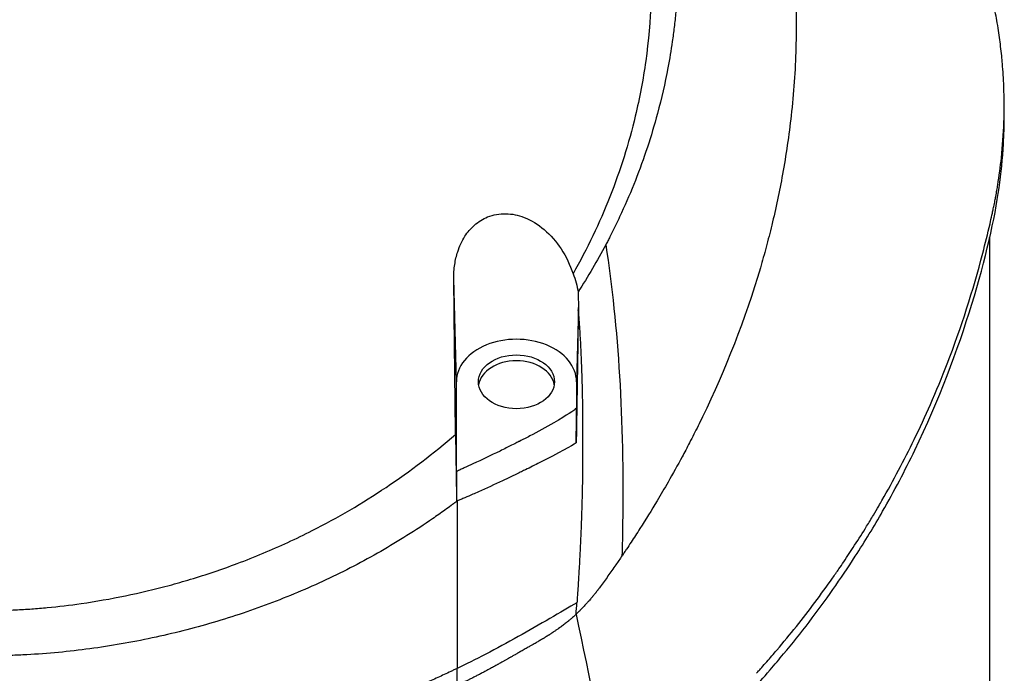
# Model space of a CAD drawing. Header units: millimetres. Extents: x 0 to 4378, y 0 to 2376.
# Tile 371 of 656: x 756 to 814, y 1211 to 1249. Entities that reach past the tile are written whole.
import ezdxf

# ---------------------------------------------------------------- set-up
doc = ezdxf.new("R2010")
doc.units = ezdxf.units.MM
doc.header["$LTSCALE"] = 0.2

# ---------------------------------------------------------------- blocks, each defined once
blk = doc.blocks.new('A$C06b8190f')
for p, q in [((59.86, 743.523), (59.86, 744.231)), ((59, 736.439), (59, 661.9)), ((27.494, 727.904), (27.344, 734)), ((34.703, 732.295), (34.594, 727.904)), ((27.494, 722.607), (27.494, 727.904)), ((34.594, 727.904), (34.594, 726.337)), ((27.544, 709.981), (27.544, 710.975))]:
    blk.add_line(p, q)
for centre, major_axis, ratio, start_param, end_param in [((-0.149, 736.1), (59.149, 0), 0.99871, 0, 0.005663), ((-0.149, 736.1), (59.149, 0), 0.050782, 6.283182, 6.324292), ((31.044, 727.904), (3.55, 0), 0.707107, 0, 3.141593), ((31.044, 727.551), (2.25, 0), 0.707107, 0.111341, 3.030252), ((-117.941, 743), (107.627, -121.629), 0.893418, 0.714774, 0.719281)]:
    blk.add_ellipse(centre, major_axis=major_axis, ratio=ratio, start_param=start_param, end_param=end_param)
blk.add_ellipse((31.044, 727.904), major_axis=(-2.25, 0), ratio=0.707107)
for points, knots in [([(-0.102, 795.575), (-0.079, 795.575), (-0.037, 795.575), (0.055, 795.575), (0.095, 795.575), (0.213, 795.574), (0.292, 795.574), (0.528, 795.572), (0.685, 795.57), (1.158, 795.561), (1.473, 795.552), (2.418, 795.516), (3.047, 795.479), (4.931, 795.333), (6.184, 795.187), (9.917, 794.603), (12.376, 794.021), (15.453, 793.033), (16.132, 792.798), (17.574, 792.263), (18.333, 791.958), (19.949, 791.26), (20.798, 790.864), (22.587, 789.962), (23.526, 789.449), (26.898, 787.454), (29.213, 785.788), (31.93, 783.434), (32.492, 782.923), (33.59, 781.873), (34.125, 781.336), (35.677, 779.702), (36.653, 778.571), (37.789, 777.124), (38.003, 776.844), (38.391, 776.327), (38.563, 776.092), (38.931, 775.582), (39.128, 775.302), (39.418, 774.881), (39.513, 774.742), (39.696, 774.47), (39.789, 774.33), (39.975, 774.047), (40.065, 773.909), (40.243, 773.633), (40.332, 773.493), (40.508, 773.213), (40.596, 773.071), (40.85, 772.657), (41.016, 772.38), (41.252, 771.976), (41.336, 771.831), (41.499, 771.547), (41.579, 771.407), (41.724, 771.149), (41.796, 771.019), (42.041, 770.572), (42.221, 770.232), (42.433, 769.825), (42.501, 769.691), (42.658, 769.384), (42.741, 769.216), (42.872, 768.95), (42.915, 768.861), (43.11, 768.46), (43.265, 768.13), (43.449, 767.728), (43.488, 767.642), (43.566, 767.469), (43.604, 767.383), (43.718, 767.125), (43.794, 766.951), (44.163, 766.092), (44.446, 765.388), (44.849, 764.31), (44.978, 763.95), (45.167, 763.408), (45.229, 763.226), (45.351, 762.86), (45.411, 762.677), (45.499, 762.403), (45.529, 762.311), (45.586, 762.131), (45.614, 762.039), (45.669, 761.86), (45.695, 761.774), (45.749, 761.597), (45.776, 761.507), (45.917, 761.03), (46.015, 760.682), (46.208, 759.958), (46.299, 759.598), (46.43, 759.056), (46.472, 758.876), (46.551, 758.526), (46.591, 758.346), (46.647, 758.08), (46.665, 757.995), (46.749, 757.59), (46.812, 757.262), (47.292, 754.643), (47.676, 751.575), (47.516, 746.29), (47.421, 744.958), (47.143, 742.469), (46.974, 741.313), (46.583, 739.154), (46.371, 738.153), (46.024, 736.722), (45.913, 736.288), (45.688, 735.45), (45.574, 735.046), (44.561, 731.601), (43.392, 728.633), (41.949, 725.65), (41.862, 725.473), (41.612, 724.968), (41.444, 724.637), (41.197, 724.162), (41.122, 724.018), (40.976, 723.74), (40.903, 723.604), (40.566, 722.977), (40.288, 722.475), (39.79, 721.606), (39.574, 721.236), (39.024, 720.318), (38.686, 719.77), (38.168, 718.96), (37.993, 718.69), (37.728, 718.288), (37.639, 718.154), (37.505, 717.953), (37.46, 717.887), (37.393, 717.787), (37.37, 717.753), (37.315, 717.671), (37.29, 717.635), (37.28, 717.62)], [0.000001, 0.000001, 0.000001, 0.000001, 0.007145, 0.007145, 0.012487, 0.012487, 0.023172, 0.023172, 0.044526, 0.044526, 0.087152, 0.087152, 0.172519, 0.172519, 0.343296, 0.343296, 0.684832, 0.684832, 0.782442, 0.782442, 0.893925, 0.893925, 1.020792, 1.020792, 1.165754, 1.165754, 1.5523, 1.5523, 1.656, 1.656, 1.759472, 1.759472, 1.962548, 1.962548, 2.010788, 2.010788, 2.051037, 2.051037, 2.098595, 2.098595, 2.121977, 2.121977, 2.144106, 2.144106, 2.165078, 2.165078, 2.185897, 2.185897, 2.206927, 2.206927, 2.249257, 2.249257, 2.267476, 2.267476, 2.284385, 2.284385, 2.298691, 2.298691, 2.334972, 2.334972, 2.351514, 2.351514, 2.372635, 2.372635, 2.384046, 2.384046, 2.433545, 2.433545, 2.447203, 2.447203, 2.460457, 2.460457, 2.48758, 2.48758, 2.604591, 2.604591, 2.662837, 2.662837, 2.692059, 2.692059, 2.721315, 2.721315, 2.736067, 2.736067, 2.75119, 2.75119, 2.765744, 2.765744, 2.781644, 2.781644, 2.845833, 2.845833, 2.904565, 2.904565, 2.933488, 2.933488, 2.964036, 2.964036, 2.978504, 2.978504, 3.032725, 3.032725, 3.464483, 3.464483, 3.610423, 3.610423, 3.738069, 3.738069, 3.849625, 3.849625, 3.89841, 3.89841, 3.944167, 3.944167, 4.289561, 4.289561, 4.31145, 4.31145, 4.352034, 4.352034, 4.36965, 4.36965, 4.386161, 4.386161, 4.448116, 4.448116, 4.494326, 4.494326, 4.563724, 4.563724, 4.598531, 4.598531, 4.615935, 4.615935, 4.624637, 4.624637, 4.628988, 4.628988, 4.635352, 4.635352, 4.635352, 4.635352]), ([(-0.102, 792.023), (0.126, 792.023), (0.76, 792.024), (2.23, 791.95), (2.812, 791.906), (3.78, 791.811), (4.167, 791.768), (6.086, 791.525), (7.621, 791.246), (10.141, 790.651), (11.142, 790.378), (13.444, 789.661), (14.738, 789.19), (17.695, 787.952), (19.335, 787.141), (23.015, 785.015), (25.007, 783.622), (27.355, 781.651), (27.846, 781.219), (28.801, 780.334), (29.264, 779.884), (29.827, 779.309), (29.938, 779.195), (30.165, 778.957), (30.28, 778.835), (30.504, 778.595), (30.615, 778.475), (30.938, 778.12), (31.148, 777.884), (31.561, 777.407), (31.765, 777.167), (32.071, 776.795), (32.177, 776.665), (32.385, 776.406), (32.488, 776.276), (32.798, 775.882), (33.003, 775.613), (33.402, 775.078), (33.598, 774.809), (33.963, 774.292), (34.132, 774.046), (34.385, 773.668), (34.468, 773.543), (34.735, 773.134), (34.909, 772.859), (35.251, 772.304), (35.419, 772.024), (35.746, 771.464), (35.904, 771.184), (36.218, 770.614), (36.361, 770.345), (36.581, 769.92), (36.658, 769.768), (36.797, 769.491), (36.86, 769.362), (36.991, 769.094), (37.059, 768.951), (37.26, 768.522), (37.389, 768.239), (37.639, 767.671), (37.759, 767.387), (37.995, 766.812), (38.109, 766.523), (38.329, 765.948), (38.435, 765.657), (38.64, 765.076), (38.738, 764.787), (38.927, 764.206), (39.025, 763.891), (39.161, 763.431), (39.203, 763.286), (39.282, 763.01), (39.321, 762.867), (39.659, 761.62), (39.907, 760.499), (40.187, 758.873), (40.262, 758.378), (40.387, 757.415), (40.439, 756.948), (40.521, 756.041), (40.553, 755.602), (40.588, 754.96), (40.597, 754.753), (40.613, 754.344), (40.618, 754.144), (40.626, 753.753), (40.629, 753.559), (40.631, 752.991), (40.626, 752.609), (40.607, 751.895), (40.593, 751.542), (40.555, 750.858), (40.531, 750.527), (40.491, 750.046), (40.477, 749.892), (40.433, 749.439), (40.401, 749.143), (40.331, 748.571), (40.294, 748.29), (40.178, 747.491), (40.091, 746.97), (39.821, 745.543), (39.615, 744.643), (39.015, 742.412), (38.58, 741.092), (37.815, 739.152), (37.542, 738.512), (37.105, 737.563), (36.955, 737.248), (36.723, 736.78), (36.645, 736.624), (36.526, 736.391), (36.486, 736.314), (36.425, 736.198), (36.405, 736.159), (36.364, 736.082), (36.344, 736.044), (36.324, 736.005)], [0.000002, 0.000002, 0.000002, 0.000002, 0.068396, 0.068396, 0.113225, 0.113225, 0.143068, 0.143068, 0.261804, 0.261804, 0.340398, 0.340398, 0.445112, 0.445112, 0.58476, 0.58476, 0.770646, 0.770646, 0.820914, 0.820914, 0.870505, 0.870505, 0.882769, 0.882769, 0.895757, 0.895757, 0.908699, 0.908699, 0.933689, 0.933689, 0.958342, 0.958342, 0.971541, 0.971541, 0.985008, 0.985008, 1.012116, 1.012116, 1.039467, 1.039467, 1.064342, 1.064342, 1.077017, 1.077017, 1.103525, 1.103525, 1.129763, 1.129763, 1.156377, 1.156377, 1.183318, 1.183318, 1.195097, 1.195097, 1.205034, 1.205034, 1.215755, 1.215755, 1.236325, 1.236325, 1.256757, 1.256757, 1.277456, 1.277456, 1.298369, 1.298369, 1.31914, 1.31914, 1.338917, 1.338917, 1.348349, 1.348349, 1.358318, 1.358318, 1.436393, 1.436393, 1.470506, 1.470506, 1.502489, 1.502489, 1.53257, 1.53257, 1.546517, 1.546517, 1.559977, 1.559977, 1.573067, 1.573067, 1.598315, 1.598315, 1.621948, 1.621948, 1.64382, 1.64382, 1.654133, 1.654133, 1.674222, 1.674222, 1.692702, 1.692702, 1.72678, 1.72678, 1.786154, 1.786154, 1.875164, 1.875164, 1.919672, 1.919672, 1.941935, 1.941935, 1.953066, 1.953066, 1.958631, 1.958631, 1.961414, 1.961414, 1.964192, 1.964192, 1.964192, 1.964192]), ([(45.228, 710.683), (45.238, 710.694), (45.368, 710.839), (45.432, 710.91), (45.483, 710.967), (45.635, 711.138), (45.736, 711.252), (46.037, 711.596), (46.235, 711.825), (46.823, 712.518), (47.207, 712.984), (48.331, 714.393), (49.044, 715.346), (49.848, 716.489), (49.975, 716.671), (50.195, 716.991), (50.29, 717.131), (50.602, 717.595), (50.818, 717.922), (51.266, 718.616), (51.503, 718.991), (51.869, 719.588), (52.003, 719.808), (52.241, 720.208), (52.346, 720.386), (52.514, 720.675), (52.578, 720.785), (53.321, 722.081), (53.953, 723.278), (54.875, 725.178), (55.195, 725.871), (55.85, 727.365), (56.181, 728.167), (57.324, 731.121), (58.023, 733.298), (58.746, 736.075), (58.888, 736.657), (59.061, 737.412), (59.099, 737.582), (59.154, 737.831), (59.172, 737.916), (59.209, 738.086), (59.227, 738.173), (59.269, 738.376), (59.292, 738.487), (59.331, 738.687), (59.347, 738.772), (59.385, 738.979), (59.408, 739.103), (59.447, 739.33), (59.464, 739.433), (59.567, 740.07), (59.639, 740.605), (59.77, 741.837), (59.819, 742.534), (59.867, 743.938), (59.865, 744.645), (59.821, 745.804), (59.793, 746.257), (59.746, 746.812), (59.736, 746.915), (59.709, 747.204), (59.689, 747.39), (59.626, 747.935), (59.578, 748.294), (59.492, 748.851), (59.459, 749.051), (59.394, 749.424), (59.362, 749.596), (59.313, 749.849), (59.298, 749.928), (59.268, 750.075), (59.255, 750.14), (59.225, 750.281), (59.209, 750.359), (59.148, 750.642), (59.103, 750.85), (58.982, 751.39), (58.905, 751.719), (58.773, 752.266), (58.718, 752.488), (58.615, 752.89), (58.57, 753.065), (58.482, 753.401), (58.439, 753.559), (58.351, 753.879), (58.307, 754.04), (58.191, 754.448), (58.123, 754.686), (57.986, 755.148), (57.92, 755.367), (57.762, 755.876), (57.671, 756.165), (57.444, 756.862), (57.306, 757.27), (56.302, 760.138), (55.269, 762.568), (53.82, 765.421), (53.578, 765.881), (53.208, 766.565), (53.086, 766.787), (52.42, 767.979), (51.849, 768.939), (50.939, 770.373), (50.624, 770.854), (49.912, 771.906), (49.513, 772.475), (48.776, 773.487), (48.443, 773.93), (47.454, 775.212), (46.777, 776.042), (44.785, 778.354), (43.405, 779.808), (40.724, 782.352), (39.455, 783.462), (37.499, 785.029), (36.861, 785.519), (34.947, 786.931), (33.627, 787.828), (30.962, 789.485), (29.622, 790.25), (28.025, 791.081), (27.814, 791.19), (27.602, 791.297)], [-6.38032, -6.38032, -6.38032, -6.38032, -6.37821, -6.37821, -6.369846, -6.369846, -6.353117, -6.353117, -6.319657, -6.319657, -6.25276, -6.25276, -6.118821, -6.118821, -6.093562, -6.093562, -6.074245, -6.074245, -6.02934, -6.02934, -5.977241, -5.977241, -5.946683, -5.946683, -5.922148, -5.922148, -5.906985, -5.906985, -5.744468, -5.744468, -5.651851, -5.651851, -5.545767, -5.545767, -5.263109, -5.263109, -5.188236, -5.188236, -5.166424, -5.166424, -5.156096, -5.156096, -5.145051, -5.145051, -5.130591, -5.130591, -5.12026, -5.12026, -5.104932, -5.104932, -5.092289, -5.092289, -5.026821, -5.026821, -4.941899, -4.941899, -4.85599, -4.85599, -4.800726, -4.800726, -4.788117, -4.788117, -4.765241, -4.765241, -4.721287, -4.721287, -4.696404, -4.696404, -4.675122, -4.675122, -4.664727, -4.664727, -4.65667, -4.65667, -4.64693, -4.64693, -4.620997, -4.620997, -4.580201, -4.580201, -4.553194, -4.553194, -4.530725, -4.530725, -4.50998, -4.50998, -4.488898, -4.488898, -4.457903, -4.457903, -4.429176, -4.429176, -4.391259, -4.391259, -4.337563, -4.337563, -4.012989, -4.012989, -3.949041, -3.949041, -3.91815, -3.91815, -3.78308, -3.78308, -3.714321, -3.714321, -3.631782, -3.631782, -3.566461, -3.566461, -3.442027, -3.442027, -3.2143, -3.2143, -3.028646, -3.028646, -2.942037, -2.942037, -2.774506, -2.774506, -2.616657, -2.616657, -2.592701, -2.592701, -2.592701, -2.592701]), ([(-0.102, 788.899), (-0.073, 788.899), (-0.05, 788.899), (0.001, 788.899), (0.027, 788.899), (0.104, 788.899), (0.156, 788.899), (0.311, 788.898), (0.414, 788.896), (0.728, 788.891), (0.937, 788.885), (1.592, 788.861), (2.038, 788.836), (3.597, 788.718), (4.724, 788.578), (7.384, 788.135), (8.926, 787.786), (11.398, 787.083), (12.352, 786.775), (14.431, 786.022), (15.551, 785.562), (17.307, 784.751), (17.96, 784.43), (19.399, 783.673), (20.182, 783.229), (21.981, 782.128), (22.985, 781.452), (24.768, 780.129), (25.556, 779.496), (27.169, 778.096), (27.985, 777.323), (29.629, 775.624), (30.447, 774.693), (31.974, 772.772), (32.685, 771.783), (34.002, 769.745), (34.609, 768.694), (35.701, 766.559), (36.188, 765.477), (37.052, 763.267), (37.429, 762.139), (39.032, 756.384), (39.351, 751.603), (38.529, 745.767), (38.323, 744.68), (37.68, 741.985), (37.179, 740.391), (36.257, 738.055), (35.922, 737.286), (35.195, 735.769), (34.804, 735.021), (34.388, 734.286)], [0.000001, 0.000001, 0.000001, 0.000001, 0.008819, 0.008819, 0.017845, 0.017845, 0.035907, 0.035907, 0.072142, 0.072142, 0.145603, 0.145603, 0.301293, 0.301293, 0.697737, 0.697737, 1.249707, 1.249707, 1.602664, 1.602664, 2.030274, 2.030274, 2.287608, 2.287608, 2.606643, 2.606643, 3.037233, 3.037233, 3.398935, 3.398935, 3.802667, 3.802667, 4.249499, 4.249499, 4.690315, 4.690315, 5.13136, 5.13136, 5.56388, 5.56388, 5.998967, 5.998967, 7.754062, 7.754062, 8.158838, 8.158838, 8.768034, 8.768034, 9.073949, 9.073949, 9.380631, 9.380631, 9.380631, 9.380631]), ([(45.228, 709.975), (45.266, 710.018), (45.599, 710.384), (46.308, 711.202), (46.571, 711.512), (47.347, 712.446), (47.85, 713.076), (49.305, 714.98), (50.207, 716.264), (51.63, 718.475), (52.165, 719.356), (53.362, 721.448), (53.996, 722.654), (57.421, 729.741), (59.051, 735.795), (59.686, 740.226), (59.772, 741.092), (59.846, 742.48), (59.86, 743.002), (59.86, 743.523)], [0.000001, 0.000001, 0.000001, 0.000001, 0.0213239, 0.0213239, 0.0342097, 0.0342097, 0.0599716, 0.0599716, 0.1113356, 0.1113356, 0.1451792, 0.1451792, 0.190053, 0.190053, 0.4062821, 0.4062821, 0.4585403, 0.4585403, 0.4899172, 0.4899172, 0.4899172, 0.4899172]), ([(27.344, 734), (27.341, 734.283), (27.359, 734.564), (27.438, 735.096), (27.495, 735.347), (27.677, 735.911), (27.818, 736.219), (28.158, 736.744), (28.346, 736.967), (28.796, 737.362), (29.058, 737.526), (29.683, 737.778), (30.043, 737.842), (30.782, 737.828), (31.147, 737.75), (31.926, 737.448), (32.324, 737.2), (33.066, 736.57), (33.404, 736.177), (33.982, 735.296), (34.218, 734.8), (34.388, 734.286)], [-1.145302, -1.145302, -1.145302, -1.145302, -1.059491, -1.059491, -0.980714, -0.980714, -0.876445, -0.876445, -0.785249, -0.785249, -0.687794, -0.687794, -0.572651, -0.572651, -0.457465, -0.457465, -0.316409, -0.316409, -0.162715, -0.162715, -0.000001, -0.000001, -0.000001, -0.000001]), ([(58.999, 736.435), (58.999, 736.366), (59, 736.297), (59, 736.185), (59, 736.142), (59, 736.1)], [0.998396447, 0.998396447, 0.998396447, 0.998396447, 0.999388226, 0.999388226, 1, 1, 1, 1]), ([(36.324, 736.005), (36.071, 735.529), (35.808, 735.057), (35.261, 734.125), (34.977, 733.663), (34.683, 733.208)], [0.000026, 0.000026, 0.000026, 0.000026, 0.1679092, 0.1679092, 0.336286, 0.336286, 0.336286, 0.336286]), ([(36.324, 736.005), (37.073, 731.139), (37.404, 725.642), (37.311, 718.89), (37.298, 718.259), (37.28, 717.62)], [-1, -1, -1, -1, -0.092566, -0.092566, 0, 0, 0, 0]), ([(34.388, 734.286), (34.463, 734.113), (34.525, 733.937), (34.624, 733.576), (34.661, 733.393), (34.683, 733.208)], [-0.1192454, -0.1192454, -0.1192454, -0.1192454, -0.0596227, -0.0596227, 0, 0, 0, 0]), ([(27.446, 724.797), (27.428, 726.338), (27.411, 727.873), (27.377, 730.942), (27.36, 732.472), (27.344, 734)], [0.000001, 0.000001, 0.000001, 0.000001, 0.4635264, 0.4635264, 0.9270517, 0.9270517, 0.9270517, 0.9270517]), ([(34.683, 733.208), (34.692, 733.054), (34.698, 732.9), (34.701, 732.745), (34.704, 732.595), (34.705, 732.445), (34.703, 732.295)], [-0.09380006, -0.09380006, -0.09380006, -0.09380006, -0.04608725, -0.04608725, -0.04608725, -0.000001, -0.000001, -0.000001, -0.000001]), ([(34.7, 732.109), (34.68, 730.794), (34.66, 729.487), (34.62, 726.894), (34.599, 725.616), (34.578, 724.291)], [0.0000394, 0.0000394, 0.0000394, 0.0000394, 0.4036461, 0.4036461, 0.8072123, 0.8072123, 0.8072123, 0.8072123]), ([(34.7, 732.109), (34.728, 731.738), (34.753, 731.375), (34.775, 731.022), (34.797, 730.668), (34.816, 730.324), (34.833, 729.989), (34.834, 729.973), (34.835, 729.956), (34.835, 729.939), (34.851, 729.622), (34.865, 729.315), (34.877, 729.016), (34.886, 728.776), (34.894, 728.543), (34.902, 728.315), (34.904, 728.244), (34.906, 728.174), (34.908, 728.104), (34.914, 727.922), (34.919, 727.744), (34.923, 727.57), (34.926, 727.464), (34.928, 727.359), (34.93, 727.256), (34.931, 727.212), (34.932, 727.169), (34.933, 727.121), (34.933, 727.116), (34.933, 727.111), (34.933, 727.106), (34.934, 727.076), (34.935, 727.044), (34.935, 727.008), (34.937, 726.908), (34.939, 726.806), (34.941, 726.703), (34.941, 726.689), (34.941, 726.676), (34.942, 726.662), (34.943, 726.559), (34.945, 726.455), (34.946, 726.354), (34.946, 726.344), (34.946, 726.334), (34.946, 726.324), (34.948, 726.174), (34.95, 726.028), (34.951, 725.888), (34.952, 725.819), (34.953, 725.752), (34.953, 725.686), (34.954, 725.54), (34.955, 725.4), (34.956, 725.267), (34.956, 725.217), (34.956, 725.167), (34.956, 725.119), (34.957, 724.975), (34.957, 724.84), (34.957, 724.712), (34.957, 724.683), (34.957, 724.654), (34.957, 724.625), (34.957, 724.593), (34.957, 724.562), (34.957, 724.54), (34.957, 724.536), (34.957, 724.532), (34.957, 724.529), (34.957, 724.489), (34.957, 724.45), (34.957, 724.409), (34.957, 724.385), (34.957, 724.361), (34.957, 724.335), (34.957, 724.316), (34.957, 724.295), (34.957, 724.274), (34.957, 724.247), (34.957, 724.218), (34.957, 724.188), (34.957, 724.161), (34.957, 724.132), (34.957, 724.103), (34.957, 724.095), (34.957, 724.087), (34.957, 724.08), (34.957, 724.054), (34.957, 724.028), (34.957, 724), (34.957, 723.975), (34.957, 723.949), (34.957, 723.922), (34.957, 723.896), (34.957, 723.87), (34.957, 723.843), (34.957, 723.818), (34.957, 723.792), (34.957, 723.766), (34.957, 723.759), (34.957, 723.752), (34.957, 723.745), (34.957, 723.722), (34.957, 723.698), (34.957, 723.673), (34.957, 723.65), (34.957, 723.627), (34.956, 723.603), (34.956, 723.576), (34.956, 723.549), (34.956, 723.522), (34.956, 723.497), (34.956, 723.473), (34.956, 723.448), (34.956, 723.425), (34.956, 723.401), (34.955, 723.378), (34.955, 723.362), (34.955, 723.347), (34.955, 723.331), (34.955, 723.304), (34.955, 723.276), (34.955, 723.248), (34.954, 723.219), (34.954, 723.189), (34.954, 723.159), (34.954, 723.13), (34.954, 723.101), (34.953, 723.071), (34.953, 723.038), (34.953, 723.004), (34.952, 722.969), (34.952, 722.931), (34.952, 722.891), (34.951, 722.852), (34.951, 722.846), (34.951, 722.841), (34.951, 722.836), (34.951, 722.825), (34.951, 722.815), (34.951, 722.804), (34.951, 722.769), (34.95, 722.734), (34.95, 722.7), (34.949, 722.669), (34.949, 722.639), (34.949, 722.61), (34.948, 722.585), (34.948, 722.561), (34.948, 722.54), (34.948, 722.516), (34.947, 722.496), (34.947, 722.478), (34.946, 722.41), (34.945, 722.343), (34.944, 722.275), (34.942, 722.143), (34.94, 722.011), (34.938, 721.879), (34.936, 721.748), (34.933, 721.616), (34.93, 721.484), (34.927, 721.352), (34.924, 721.22), (34.921, 721.089), (34.918, 720.979), (34.916, 720.869), (34.913, 720.76), (34.91, 720.65), (34.906, 720.541), (34.903, 720.431), (34.9, 720.321), (34.896, 720.212), (34.893, 720.102), (34.889, 719.982), (34.885, 719.862), (34.88, 719.741), (34.876, 719.621), (34.872, 719.501), (34.867, 719.38), (34.863, 719.26), (34.858, 719.14), (34.853, 719.019), (34.848, 718.905), (34.843, 718.79), (34.838, 718.676), (34.833, 718.561), (34.828, 718.447), (34.823, 718.332), (34.817, 718.218), (34.812, 718.103), (34.806, 717.988), (34.801, 717.871), (34.795, 717.754), (34.789, 717.637), (34.783, 717.52), (34.776, 717.403), (34.77, 717.286), (34.764, 717.169), (34.757, 717.052), (34.751, 716.935), (34.744, 716.82), (34.737, 716.704), (34.731, 716.589), (34.724, 716.473), (34.717, 716.358), (34.71, 716.242), (34.703, 716.127), (34.695, 716.012), (34.688, 715.896), (34.681, 715.78), (34.673, 715.664), (34.665, 715.548), (34.658, 715.433), (34.65, 715.317), (34.642, 715.201), (34.634, 715.085), (34.626, 714.969), (34.617, 714.853)], [0.0000319, 0.0000319, 0.0000319, 0.0000319, 0.0474704, 0.0474704, 0.0474704, 0.0949017, 0.0949017, 0.0949017, 0.0972927, 0.0972927, 0.0972927, 0.1422803, 0.1422803, 0.1422803, 0.178402, 0.178402, 0.178402, 0.1896306, 0.1896306, 0.1896306, 0.2189908, 0.2189908, 0.2189908, 0.2369437, 0.2369437, 0.2369437, 0.2445131, 0.2445131, 0.2445131, 0.2452972, 0.2452972, 0.2452972, 0.25, 0.25, 0.25, 0.263183, 0.263183, 0.263183, 0.2649131, 0.2649131, 0.2649131, 0.278149, 0.278149, 0.278149, 0.2794293, 0.2794293, 0.2794293, 0.2991717, 0.2991717, 0.2991717, 0.3088387, 0.3088387, 0.3088387, 0.3301759, 0.3301759, 0.3301759, 0.338238, 0.338238, 0.338238, 0.3621179, 0.3621179, 0.3621179, 0.3676249, 0.3676249, 0.3676249, 0.3738056, 0.3738056, 0.3738056, 0.375, 0.375, 0.375, 0.3889516, 0.3889516, 0.3889516, 0.3967248, 0.3967248, 0.3967248, 0.4026395, 0.4026395, 0.4026395, 0.4100034, 0.4100034, 0.4100034, 0.4167465, 0.4167465, 0.4167465, 0.4184496, 0.4184496, 0.4184496, 0.424101, 0.424101, 0.424101, 0.4293788, 0.4293788, 0.4293788, 0.4343434, 0.4343434, 0.4343434, 0.4389381, 0.4389381, 0.4389381, 0.4401748, 0.4401748, 0.4401748, 0.4442469, 0.4442469, 0.4442469, 0.4480861, 0.4480861, 0.4480861, 0.4523532, 0.4523532, 0.4523532, 0.4561438, 0.4561438, 0.4561438, 0.459643, 0.459643, 0.459643, 0.4619004, 0.4619004, 0.4619004, 0.4658221, 0.4658221, 0.4658221, 0.4699847, 0.4699847, 0.4699847, 0.4738643, 0.4738643, 0.4738643, 0.4781868, 0.4781868, 0.4781868, 0.4829905, 0.4829905, 0.4829905, 0.4836267, 0.4836267, 0.4836267, 0.4849138, 0.4849138, 0.4849138, 0.4891474, 0.4891474, 0.4891474, 0.4929914, 0.4929914, 0.4929914, 0.4963899, 0.4963899, 0.4963899, 0.5, 0.5, 0.5, 0.5135797, 0.5135797, 0.5135797, 0.5401109, 0.5401109, 0.5401109, 0.566583, 0.566583, 0.566583, 0.5929927, 0.5929927, 0.5929927, 0.6149176, 0.6149176, 0.6149176, 0.636795, 0.636795, 0.636795, 0.6586229, 0.6586229, 0.6586229, 0.6825461, 0.6825461, 0.6825461, 0.7064051, 0.7064051, 0.7064051, 0.7301976, 0.7301976, 0.7301976, 0.7528121, 0.7528121, 0.7528121, 0.7753623, 0.7753623, 0.7753623, 0.7978464, 0.7978464, 0.7978464, 0.8207696, 0.8207696, 0.8207696, 0.8436202, 0.8436202, 0.8436202, 0.8663962, 0.8663962, 0.8663962, 0.8888048, 0.8888048, 0.8888048, 0.9111376, 0.9111376, 0.9111376, 0.9333933, 0.9333933, 0.9333933, 0.9556763, 0.9556763, 0.9556763, 0.9778786, 0.9778786, 0.9778786, 1, 1, 1, 1]), ([(34.7, 732.109), (34.7, 732.14), (34.701, 732.171), (34.702, 732.233), (34.702, 732.264), (34.703, 732.295)], [-0.0189743, -0.0189743, -0.0189743, -0.0189743, -0.00948198, -0.00948198, -0.000001, -0.000001, -0.000001, -0.000001]), ([(34.594, 726.337), (34.429, 726.213), (34.066, 725.946), (32.799, 725.217), (32.303, 724.949), (31.624, 724.593), (31.433, 724.495), (31.208, 724.38), (31.197, 724.374), (31.105, 724.328), (31.027, 724.288), (30.824, 724.186), (30.689, 724.119), (30.547, 724.048), (30.495, 724.022), (30.32, 723.935), (30.196, 723.874), (29.538, 723.552), (29.013, 723.302), (28.303, 722.974), (28.129, 722.894), (27.881, 722.781), (27.805, 722.747), (27.691, 722.695), (27.652, 722.678), (27.573, 722.642), (27.534, 722.625), (27.494, 722.607)], [0.000001, 0.000001, 0.000001, 0.000001, 0.0724166, 0.0724166, 0.1133067, 0.1133067, 0.1313759, 0.1313759, 0.1323772, 0.1323772, 0.1391198, 0.1391198, 0.1496427, 0.1496427, 0.1569686, 0.1569686, 0.1732045, 0.1732045, 0.2446227, 0.2446227, 0.2675705, 0.2675705, 0.2775712, 0.2775712, 0.2827318, 0.2827318, 0.287926, 0.287926, 0.287926, 0.287926]), ([(34.578, 724.291), (34.58, 724.632), (34.583, 724.974), (34.589, 725.655), (34.592, 725.997), (34.594, 726.337)], [-0.2156708, -0.2156708, -0.2156708, -0.2156708, -0.1078472, -0.1078472, -0.000001, -0.000001, -0.000001, -0.000001]), ([(-27.446, 724.732), (-26.147, 723.61), (-24.774, 722.569), (-21.938, 720.682), (-20.479, 719.834), (-18.026, 718.594), (-17.061, 718.15), (-15.577, 717.532), (-15.069, 717.332), (-14.097, 716.969), (-13.629, 716.804), (-12.267, 716.348), (-11.362, 716.077), (-8.734, 715.38), (-6.986, 715.026), (-4.936, 714.738), (-4.637, 714.699), (-4.041, 714.629), (-3.747, 714.597), (-2.711, 714.497), (-1.953, 714.445), (-0.842, 714.406), (-0.487, 714.399), (0.063, 714.397), (0.259, 714.399), (0.783, 714.407), (1.113, 714.416), (1.766, 714.446), (2.091, 714.465), (2.714, 714.509), (3.021, 714.535), (3.995, 714.628), (4.661, 714.708), (7.075, 715.056), (8.815, 715.415), (10.948, 715.989), (11.373, 716.11), (12.725, 716.517), (13.647, 716.828), (15.066, 717.36), (15.576, 717.562), (17.065, 718.185), (18.031, 718.632), (20.485, 719.879), (21.943, 720.732), (24.779, 722.627), (26.15, 723.672), (27.446, 724.797)], [0.000001, 0.000001, 0.000001, 0.000001, 0.526911, 0.526911, 1.040053, 1.040053, 1.36277, 1.36277, 1.527774, 1.527774, 1.678311, 1.678311, 1.964147, 1.964147, 2.503781, 2.503781, 2.596, 2.596, 2.686992, 2.686992, 2.916476, 2.916476, 3.023292, 3.023292, 3.082836, 3.082836, 3.183267, 3.183267, 3.282174, 3.282174, 3.378808, 3.378808, 3.588827, 3.588827, 4.135868, 4.135868, 4.272691, 4.272691, 4.575176, 4.575176, 4.745351, 4.745351, 5.076734, 5.076734, 5.603057, 5.603057, 6.143681, 6.143681, 6.143681, 6.143681]), ([(27.446, 724.797), (27.456, 724.137), (27.467, 723.478), (27.488, 722.162), (27.499, 721.504), (27.51, 720.847)], [-0.4140682, -0.4140682, -0.4140682, -0.4140682, -0.2070417, -0.2070417, -0.000001, -0.000001, -0.000001, -0.000001]), ([(34.578, 724.291), (34.299, 724.129), (33.604, 723.729), (32.037, 722.935), (31.75, 722.792), (31.385, 722.613), (31.299, 722.571), (30.883, 722.368), (30.554, 722.211), (29.755, 721.835), (29.275, 721.615), (28.691, 721.355), (28.579, 721.305), (28.31, 721.187), (28.15, 721.118), (27.915, 721.017), (27.839, 720.985), (27.726, 720.937), (27.689, 720.922), (27.617, 720.891), (27.581, 720.876), (27.544, 720.861)], [0.000001, 0.000001, 0.000001, 0.000001, 0.1091807, 0.1091807, 0.1330208, 0.1330208, 0.1401385, 0.1401385, 0.1649487, 0.1649487, 0.1999101, 0.1999101, 0.2081001, 0.2081001, 0.2197565, 0.2197565, 0.2252849, 0.2252849, 0.2279659, 0.2279659, 0.230588, 0.230588, 0.230588, 0.230588]), ([(27.494, 722.607), (27.497, 722.314), (27.5, 722.02), (27.503, 721.578), (27.505, 721.428), (27.507, 721.206), (27.507, 721.133), (27.509, 720.989), (27.51, 720.861), (27.51, 720.847)], [-0.0366125, -0.0366125, -0.0366125, -0.0366125, -0.01830625, -0.01830625, -0.00898314, -0.00898314, -0.00444968, -0.00444968, -0.000001, -0.000001, -0.000001, -0.000001]), ([(27.544, 720.861), (27.485, 720.816), (27.425, 720.772), (27.365, 720.727), (27.305, 720.682), (27.245, 720.637), (27.184, 720.593), (27.064, 720.504), (26.943, 720.416), (26.821, 720.328), (26.578, 720.153), (26.333, 719.98), (26.086, 719.81), (25.591, 719.469), (25.089, 719.138), (24.579, 718.817), (23.558, 718.175), (22.508, 717.573), (21.43, 717.013), (20.352, 716.453), (19.248, 715.935), (18.12, 715.46), (16.993, 714.985), (15.843, 714.553), (14.673, 714.165), (13.504, 713.777), (12.315, 713.434), (11.112, 713.136), (9.909, 712.838), (8.691, 712.585), (7.463, 712.378), (6.849, 712.274), (6.232, 712.182), (5.613, 712.101), (4.994, 712.021), (4.373, 711.952), (3.751, 711.896), (3.128, 711.84), (2.504, 711.796), (1.878, 711.766), (1.565, 711.751), (1.251, 711.74), (0.937, 711.732), (0.625, 711.725), (0.312, 711.721), (0, 711.721), (-0.313, 711.721), (-0.625, 711.725), (-0.938, 711.733), (-1.25, 711.74), (-1.562, 711.752), (-1.874, 711.767), (-2.498, 711.797), (-3.121, 711.841), (-3.743, 711.898), (-4.365, 711.955), (-4.985, 712.024), (-5.603, 712.106), (-6.221, 712.187), (-6.838, 712.28), (-7.452, 712.385), (-8.679, 712.595), (-9.897, 712.851), (-11.101, 713.153), (-12.305, 713.454), (-13.494, 713.8), (-14.665, 714.192), (-15.836, 714.583), (-16.988, 715.019), (-18.117, 715.498), (-19.246, 715.977), (-20.352, 716.499), (-21.431, 717.063), (-22.51, 717.626), (-23.561, 718.231), (-24.582, 718.874), (-25.092, 719.196), (-25.594, 719.528), (-26.088, 719.869), (-26.335, 720.039), (-26.58, 720.212), (-26.823, 720.388), (-26.944, 720.475), (-27.065, 720.563), (-27.185, 720.652), (-27.245, 720.697), (-27.305, 720.741), (-27.365, 720.786), (-27.413, 720.822), (-27.461, 720.857), (-27.509, 720.893)], [0, 0, 0, 0, 0.003914, 0.003914, 0.003914, 0.007828, 0.007828, 0.007828, 0.015656, 0.015656, 0.015656, 0.031312, 0.031312, 0.031312, 0.062623, 0.062623, 0.062623, 0.125247, 0.125247, 0.125247, 0.18787, 0.18787, 0.18787, 0.250493, 0.250493, 0.250493, 0.313116, 0.313116, 0.313116, 0.37574, 0.37574, 0.37574, 0.407051, 0.407051, 0.407051, 0.438363, 0.438363, 0.438363, 0.469675, 0.469675, 0.469675, 0.485368, 0.485368, 0.485368, 0.500986, 0.500986, 0.500986, 0.516605, 0.516605, 0.516605, 0.532223, 0.532223, 0.532223, 0.56346, 0.56346, 0.56346, 0.594697, 0.594697, 0.594697, 0.625934, 0.625934, 0.625934, 0.688408, 0.688408, 0.688408, 0.750881, 0.750881, 0.750881, 0.813355, 0.813355, 0.813355, 0.875829, 0.875829, 0.875829, 0.938303, 0.938303, 0.938303, 0.969539, 0.969539, 0.969539, 0.985158, 0.985158, 0.985158, 0.992967, 0.992967, 0.992967, 0.996872, 0.996872, 0.996872, 1, 1, 1, 1]), ([(27.51, 720.847), (27.516, 720.849), (27.521, 720.852), (27.533, 720.856), (27.538, 720.859), (27.544, 720.861)], [-0.004802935, -0.004802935, -0.004802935, -0.004802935, -0.002367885, -0.002367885, 0, 0, 0, 0]), ([(27.544, 720.861), (27.544, 720.648), (27.544, 720.317), (27.544, 719.884), (27.544, 719.384), (27.544, 719.038), (27.544, 718.767), (27.544, 718.455), (27.544, 718.098), (27.544, 717.697), (27.544, 717.318), (27.544, 716.962), (27.544, 716.628), (27.544, 716.284), (27.544, 715.928), (27.544, 715.562), (27.544, 715.202), (27.544, 714.848), (27.544, 714.499), (27.544, 714.148), (27.544, 713.795), (27.544, 713.439), (27.544, 713.085), (27.544, 712.732), (27.544, 712.382), (27.544, 712.03), (27.544, 711.679), (27.544, 711.327), (27.544, 711.092), (27.544, 710.975)], [0, 0, 0, 0, 0.0897132, 0.1414804, 0.1932476, 0.2191312, 0.2450148, 0.2708984, 0.3096449, 0.3483914, 0.3871379, 0.4193782, 0.4516185, 0.4838587, 0.5192811, 0.5547035, 0.5901259, 0.6238896, 0.6576534, 0.6914171, 0.7259458, 0.7604744, 0.795003, 0.8290876, 0.8631723, 0.8972569, 0.9315046, 0.9657523, 1, 1, 1, 1]), ([(37.28, 717.62), (37.16, 717.443), (37.039, 717.267), (36.917, 717.091), (36.764, 716.871), (36.61, 716.652), (36.454, 716.432), (36.301, 716.217), (36.146, 716.002), (35.989, 715.785), (35.966, 715.754), (35.941, 715.719), (35.917, 715.688), (35.908, 715.674), (35.898, 715.661), (35.889, 715.649), (35.869, 715.622), (35.853, 715.6), (35.835, 715.576), (35.828, 715.567), (35.821, 715.558), (35.814, 715.549), (35.795, 715.524), (35.774, 715.497), (35.752, 715.469), (35.749, 715.465), (35.746, 715.461), (35.743, 715.457), (35.725, 715.434), (35.706, 715.409), (35.687, 715.386), (35.682, 715.38), (35.677, 715.374), (35.673, 715.368), (35.632, 715.317), (35.589, 715.266), (35.546, 715.214), (35.539, 715.205), (35.531, 715.196), (35.523, 715.187), (35.475, 715.129), (35.424, 715.071), (35.372, 715.012), (35.367, 715.005), (35.361, 714.999), (35.355, 714.992), (35.345, 714.981), (35.335, 714.97), (35.327, 714.961), (35.324, 714.958), (35.322, 714.955), (35.32, 714.953), (35.287, 714.916), (35.252, 714.878), (35.216, 714.838), (35.186, 714.806), (35.156, 714.773), (35.123, 714.738), (35.075, 714.686), (35.022, 714.631), (34.966, 714.572), (34.943, 714.549), (34.92, 714.524), (34.896, 714.499), (34.888, 714.492), (34.881, 714.484), (34.873, 714.476), (34.834, 714.435), (34.792, 714.393), (34.75, 714.35), (34.744, 714.344), (34.738, 714.338), (34.732, 714.332), (34.711, 714.311), (34.69, 714.29), (34.669, 714.268), (34.663, 714.262), (34.656, 714.256), (34.65, 714.249), (34.625, 714.225), (34.6, 714.199), (34.575, 714.174), (34.574, 714.173), (34.572, 714.171), (34.571, 714.17), (34.57, 714.169), (34.57, 714.169), (34.569, 714.168), (34.569, 714.168), (34.568, 714.167), (34.568, 714.167), (34.568, 714.167), (34.568, 714.167), (34.568, 714.167), (34.567, 714.167), (34.567, 714.166), (34.567, 714.166), (34.567, 714.166), (34.567, 714.166), (34.567, 714.166)], [-1, -1, -1, -1, -0.855477, -0.855477, -0.855477, -0.675493, -0.675493, -0.675493, -0.5, -0.5, -0.5, -0.474711, -0.474711, -0.474711, -0.463963, -0.463963, -0.463963, -0.439193, -0.439193, -0.439193, -0.430225, -0.430225, -0.430225, -0.405156, -0.405156, -0.405156, -0.40162, -0.40162, -0.40162, -0.38023, -0.38023, -0.38023, -0.375, -0.375, -0.375, -0.328373, -0.328373, -0.328373, -0.320302, -0.320302, -0.320302, -0.268434, -0.268434, -0.268434, -0.262722, -0.262722, -0.262722, -0.252966, -0.252966, -0.252966, -0.25, -0.25, -0.25, -0.203991, -0.203991, -0.203991, -0.16731, -0.16731, -0.16731, -0.11266, -0.11266, -0.11266, -0.090513, -0.090513, -0.090513, -0.083655, -0.083655, -0.083655, -0.048033, -0.048033, -0.048033, -0.043245, -0.043245, -0.043245, -0.026118, -0.026118, -0.026118, -0.021188, -0.021188, -0.021188, -0.001949, -0.001949, -0.001949, -0.000974, -0.000974, -0.000974, -0.000487, -0.000487, -0.000487, -0.000244, -0.000244, -0.000244, -0.000122, -0.000122, -0.000122, -0.000061, -0.000061, -0.000061, 0, 0, 0, 0]), ([(34.617, 714.853), (34.158, 714.58), (33.611, 714.259), (33.018, 713.916), (32.426, 713.573), (31.787, 713.209), (31.143, 712.85), (30.499, 712.492), (29.85, 712.138), (29.237, 711.817), (28.623, 711.495), (28.046, 711.206), (27.544, 710.975)], [0, 0, 0, 0, 0.249993, 0.249993, 0.249993, 0.499995, 0.499995, 0.499995, 0.749998, 0.749998, 0.749998, 1, 1, 1, 1]), ([(34.567, 714.166), (34.563, 714.162), (34.558, 714.158), (34.553, 714.153), (34.492, 714.097), (34.427, 714.038), (34.358, 713.978), (34.307, 713.933), (34.254, 713.887), (34.199, 713.841), (34.181, 713.826), (34.164, 713.812), (34.146, 713.797), (34.134, 713.787), (34.123, 713.778), (34.112, 713.769), (34.05, 713.719), (33.989, 713.669), (33.927, 713.621), (33.862, 713.57), (33.797, 713.521), (33.731, 713.472), (33.725, 713.467), (33.718, 713.462), (33.712, 713.458), (33.69, 713.442), (33.669, 713.426), (33.646, 713.41), (33.609, 713.382), (33.57, 713.355), (33.532, 713.328), (33.528, 713.325), (33.524, 713.322), (33.52, 713.319), (33.51, 713.312), (33.5, 713.305), (33.49, 713.298), (33.44, 713.263), (33.392, 713.229), (33.345, 713.197), (33.318, 713.179), (33.292, 713.161), (33.267, 713.144), (33.249, 713.132), (33.231, 713.12), (33.215, 713.109), (33.209, 713.106), (33.204, 713.102), (33.199, 713.099), (33.188, 713.091), (33.177, 713.084), (33.167, 713.077), (33.159, 713.072), (33.153, 713.068), (33.147, 713.064), (33.144, 713.062), (33.141, 713.06), (33.137, 713.057), (33.127, 713.051), (33.114, 713.042), (33.098, 713.031), (33.083, 713.022), (33.067, 713.011), (33.047, 712.999), (33.031, 712.988), (33.013, 712.977), (32.994, 712.964), (32.984, 712.958), (32.974, 712.952), (32.963, 712.945), (32.957, 712.941), (32.951, 712.937), (32.945, 712.933), (32.939, 712.93), (32.933, 712.926), (32.927, 712.922), (32.923, 712.92), (32.919, 712.917), (32.917, 712.916), (32.884, 712.895), (32.853, 712.875), (32.822, 712.856), (32.819, 712.854), (32.816, 712.852), (32.814, 712.851), (32.782, 712.831), (32.751, 712.812), (32.721, 712.793), (32.705, 712.784), (32.69, 712.774), (32.675, 712.765), (32.654, 712.752), (32.635, 712.741), (32.617, 712.73), (32.61, 712.726), (32.604, 712.722), (32.597, 712.718), (32.589, 712.713), (32.58, 712.708), (32.571, 712.702), (32.509, 712.665), (32.44, 712.624), (32.364, 712.579), (32.345, 712.568), (32.325, 712.556), (32.305, 712.544), (32.238, 712.505), (32.166, 712.463), (32.089, 712.419), (32.047, 712.395), (32.003, 712.37), (31.958, 712.344), (31.907, 712.315), (31.854, 712.284), (31.801, 712.255), (31.761, 712.232), (31.721, 712.209), (31.683, 712.188), (31.6, 712.141), (31.52, 712.096), (31.442, 712.052), (31.404, 712.03), (31.367, 712.009), (31.33, 711.988), (31.253, 711.945), (31.179, 711.904), (31.107, 711.863), (31.058, 711.835), (31.01, 711.808), (30.962, 711.781), (30.931, 711.764), (30.901, 711.746), (30.871, 711.729), (30.817, 711.699), (30.765, 711.67), (30.718, 711.643), (30.704, 711.635), (30.69, 711.627), (30.677, 711.62), (30.642, 711.6), (30.609, 711.581), (30.574, 711.562), (30.551, 711.549), (30.527, 711.535), (30.501, 711.52), (30.459, 711.496), (30.411, 711.469), (30.359, 711.44), (30.337, 711.428), (30.315, 711.415), (30.291, 711.402), (30.241, 711.374), (30.187, 711.343), (30.13, 711.311), (30.096, 711.292), (30.062, 711.273), (30.026, 711.253), (29.995, 711.235), (29.963, 711.217), (29.932, 711.2), (29.922, 711.195), (29.912, 711.189), (29.903, 711.184), (29.803, 711.128), (29.712, 711.078), (29.626, 711.031), (29.587, 711.009), (29.549, 710.989), (29.513, 710.969), (29.405, 710.91), (29.308, 710.857), (29.22, 710.81), (29.186, 710.792), (29.154, 710.774), (29.123, 710.758), (29.112, 710.752), (29.098, 710.744), (29.083, 710.737), (29.007, 710.696), (28.931, 710.656), (28.856, 710.617), (28.824, 710.6), (28.791, 710.583), (28.759, 710.567), (28.729, 710.551), (28.7, 710.536), (28.67, 710.52), (28.579, 710.474), (28.489, 710.428), (28.399, 710.384), (28.353, 710.36), (28.306, 710.337), (28.26, 710.315), (28.21, 710.29), (28.161, 710.266), (28.112, 710.243), (28.04, 710.208), (27.969, 710.175), (27.899, 710.142), (27.856, 710.121), (27.813, 710.101), (27.77, 710.082), (27.719, 710.058), (27.668, 710.036), (27.618, 710.013), (27.593, 710.002), (27.569, 709.991), (27.544, 709.981)], [0.0000001, 0.0000001, 0.0000001, 0.0000001, 0.0024301, 0.0024301, 0.0024301, 0.03499, 0.03499, 0.03499, 0.0589986, 0.0589986, 0.0589986, 0.066519, 0.066519, 0.066519, 0.0714286, 0.0714286, 0.0714286, 0.0996409, 0.0996409, 0.0996409, 0.1292483, 0.1292483, 0.1292483, 0.1321956, 0.1321956, 0.1321956, 0.1418541, 0.1418541, 0.1418541, 0.157916, 0.157916, 0.157916, 0.1596158, 0.1596158, 0.1596158, 0.1638783, 0.1638783, 0.1638783, 0.1852602, 0.1852602, 0.1852602, 0.1972246, 0.1972246, 0.1972246, 0.2055066, 0.2055066, 0.2055066, 0.2081947, 0.2081947, 0.2081947, 0.2142857, 0.2142857, 0.2142857, 0.2192699, 0.2192699, 0.2192699, 0.2220523, 0.2220523, 0.2220523, 0.2298444, 0.2298444, 0.2298444, 0.2368531, 0.2368531, 0.2368531, 0.242781, 0.242781, 0.242781, 0.2457477, 0.2457477, 0.2457477, 0.2474327, 0.2474327, 0.2474327, 0.2489713, 0.2489713, 0.2489713, 0.25, 0.25, 0.25, 0.2636725, 0.2636725, 0.2636725, 0.2648778, 0.2648778, 0.2648778, 0.2785686, 0.2785686, 0.2785686, 0.2857143, 0.2857143, 0.2857143, 0.2963344, 0.2963344, 0.2963344, 0.3001586, 0.3001586, 0.3001586, 0.3051359, 0.3051359, 0.3051359, 0.3402, 0.3402, 0.3402, 0.349232, 0.349232, 0.349232, 0.3790688, 0.3790688, 0.3790688, 0.3955492, 0.3955492, 0.3955492, 0.4142787, 0.4142787, 0.4142787, 0.4285714, 0.4285714, 0.4285714, 0.4592821, 0.4592821, 0.4592821, 0.4743082, 0.4743082, 0.4743082, 0.505159, 0.505159, 0.505159, 0.525964, 0.525964, 0.525964, 0.5395138, 0.5395138, 0.5395138, 0.563948, 0.563948, 0.563948, 0.5714286, 0.5714286, 0.5714286, 0.5912134, 0.5912134, 0.5912134, 0.6045757, 0.6045757, 0.6045757, 0.626484, 0.626484, 0.626484, 0.6354898, 0.6354898, 0.6354898, 0.6547841, 0.6547841, 0.6547841, 0.6658539, 0.6658539, 0.6658539, 0.6754777, 0.6754777, 0.6754777, 0.6785714, 0.6785714, 0.6785714, 0.7107772, 0.7107772, 0.7107772, 0.7256495, 0.7256495, 0.7256495, 0.7691896, 0.7691896, 0.7691896, 0.7857143, 0.7857143, 0.7857143, 0.7913929, 0.7913929, 0.7913929, 0.8207523, 0.8207523, 0.8207523, 0.8333691, 0.8333691, 0.8333691, 0.8451415, 0.8451415, 0.8451415, 0.8811823, 0.8811823, 0.8811823, 0.9000326, 0.9000326, 0.9000326, 0.9202924, 0.9202924, 0.9202924, 0.9498129, 0.9498129, 0.9498129, 0.9679747, 0.9679747, 0.9679747, 0.9895013, 0.9895013, 0.9895013, 0.9999999, 0.9999999, 0.9999999, 0.9999999]), ([(27.544, 710.975), (27.481, 710.944), (27.418, 710.914), (27.355, 710.883), (27.291, 710.852), (27.228, 710.822), (27.164, 710.791), (27.037, 710.731), (26.909, 710.67), (26.781, 710.61), (26.526, 710.49), (26.268, 710.372), (26.01, 710.256), (25.492, 710.023), (24.968, 709.796), (24.439, 709.577), (23.381, 709.138), (22.301, 708.727), (21.201, 708.347), (20.101, 707.966), (18.982, 707.615), (17.846, 707.295), (16.71, 706.975), (15.558, 706.686), (14.393, 706.429), (13.227, 706.172), (12.049, 705.946), (10.861, 705.751), (9.673, 705.557), (8.476, 705.395), (7.272, 705.264), (6.67, 705.199), (6.066, 705.142), (5.461, 705.093), (4.856, 705.043), (4.25, 705.002), (3.643, 704.969), (3.036, 704.936), (2.428, 704.911), (1.82, 704.894), (1.515, 704.886), (1.21, 704.879), (0.905, 704.875), (0.601, 704.871), (0.297, 704.869), (-0.006, 704.869), (-0.31, 704.869), (-0.614, 704.871), (-0.918, 704.875), (-1.222, 704.879), (-1.526, 704.885), (-1.83, 704.894), (-2.438, 704.91), (-3.045, 704.934), (-3.651, 704.967), (-4.258, 704.999), (-4.863, 705.039), (-5.468, 705.088), (-6.072, 705.136), (-6.676, 705.192), (-7.277, 705.256), (-8.481, 705.384), (-9.678, 705.543), (-10.866, 705.734), (-12.053, 705.925), (-13.231, 706.146), (-14.397, 706.4), (-15.562, 706.653), (-16.714, 706.938), (-17.85, 707.253), (-18.986, 707.569), (-20.105, 707.915), (-21.205, 708.292), (-22.305, 708.668), (-23.385, 709.075), (-24.442, 709.51), (-24.971, 709.728), (-25.494, 709.953), (-26.011, 710.184), (-26.27, 710.3), (-26.527, 710.418), (-26.782, 710.537), (-26.91, 710.597), (-27.038, 710.657), (-27.165, 710.717), (-27.228, 710.748), (-27.291, 710.778), (-27.355, 710.808), (-27.418, 710.839), (-27.481, 710.869), (-27.544, 710.9)], [0, 0, 0, 0, 0.0039109, 0.0039109, 0.0039109, 0.0078218, 0.0078218, 0.0078218, 0.0156437, 0.0156437, 0.0156437, 0.0312874, 0.0312874, 0.0312874, 0.0625747, 0.0625747, 0.0625747, 0.1251494, 0.1251494, 0.1251494, 0.1877242, 0.1877242, 0.1877242, 0.2502989, 0.2502989, 0.2502989, 0.3128736, 0.3128736, 0.3128736, 0.3754483, 0.3754483, 0.3754483, 0.4067357, 0.4067357, 0.4067357, 0.4380231, 0.4380231, 0.4380231, 0.4693104, 0.4693104, 0.4693104, 0.4849915, 0.4849915, 0.4849915, 0.5005978, 0.5005978, 0.5005978, 0.5162041, 0.5162041, 0.5162041, 0.5318104, 0.5318104, 0.5318104, 0.5630231, 0.5630231, 0.5630231, 0.5942357, 0.5942357, 0.5942357, 0.6254483, 0.6254483, 0.6254483, 0.6878736, 0.6878736, 0.6878736, 0.7502989, 0.7502989, 0.7502989, 0.8127242, 0.8127242, 0.8127242, 0.8751494, 0.8751494, 0.8751494, 0.9375747, 0.9375747, 0.9375747, 0.9687874, 0.9687874, 0.9687874, 0.9843937, 0.9843937, 0.9843937, 0.9921968, 0.9921968, 0.9921968, 0.9960984, 0.9960984, 0.9960984, 1, 1, 1, 1])]:
    blk.add_open_spline(points, degree=3, knots=knots)
blk.add_open_spline([(34.567, 714.166), (35.369, 710.411), (36.118, 706.69), (36.815, 703.004)], degree=3)

msp = doc.modelspace()

# ---------------------------------------------------------------- block references
msp.add_blockref('A$C06b8190f', (754.283, 499.915))

doc.saveas('drawing.dxf')
